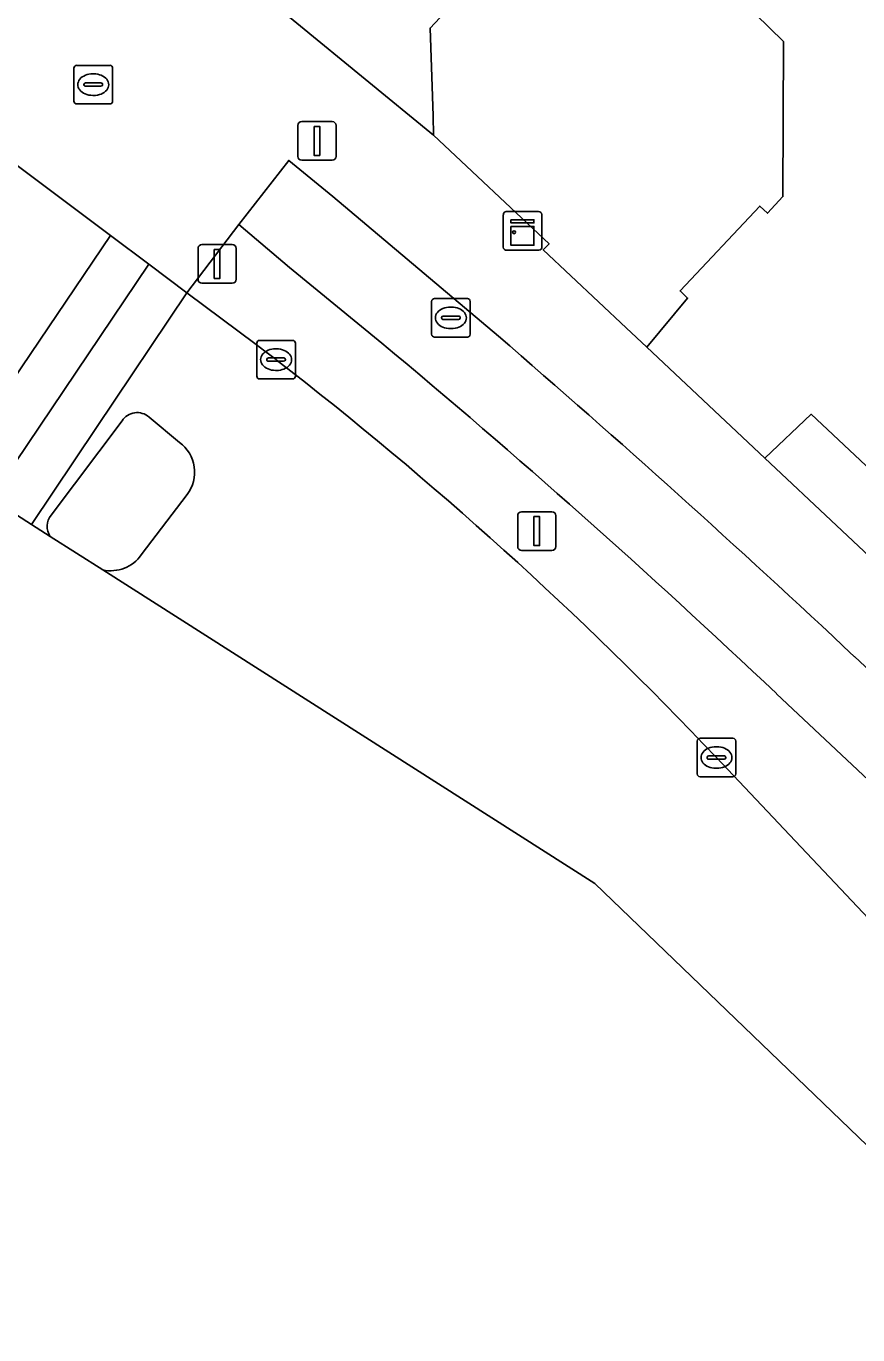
# Model space of a CAD drawing. Extents: x 161087 to 161926, y 382572 to 383873.
# Drawn here: x 161152.56 to 161174.13, y 383205.75 to 383239.67 of the extents above; entities that cross this region are included whole.
import ezdxf

# ---------------------------------------------------------------- set-up
doc = ezdxf.new("R2010")
doc.units = 0
for name, color, linetype in [('IMGEO_Berm_groen', 7, 'Continuous'), ('IMGEO_Brandkraan', 7, 'Continuous'), ('IMGEO_Fietspad_gesloten', 7, 'Continuous'), ('IMGEO_Kast', 7, 'Continuous'), ('IMGEO_Kolk', 7, 'Continuous'), ('IMGEO_Lichtmast', 7, 'Continuous'), ('IMGEO_Pand', 7, 'Continuous'), ('IMGEO_Pand_overbouw', 7, 'Continuous'), ('IMGEO_Rijbaan_lokaal_gesloten', 7, 'Continuous'), ('IMGEO_Rijbaan_lokaal_open', 7, 'Continuous'), ('IMGEO_Rioolput', 7, 'Continuous'), ('IMGEO_Verkeerseiland_gesloten', 7, 'Continuous'), ('IMGEO_Verkeersregelinstallatiepaal', 7, 'Continuous'), ('IMGEO_Voetgangersgebied_open', 7, 'Continuous')]:
    doc.layers.add(name, color=color, linetype=linetype)

msp = doc.modelspace()

# ---------------------------------------------------------------- linework, layer by layer
at = {"layer": 'IMGEO_Berm_groen'}
for points in [[(161161.781, 383231.454), (161159.388, 383233.418), (161158.075, 383234.534), (161156.728, 383232.76), (161158.522, 383231.416), (161158.745, 383231.249), (161159.041, 383231.027)], [(161170.46, 383220.713), (161175.434, 383215.451), (161179.027, 383211.624), (161181.091, 383209.414), (161186.373, 383204.079), (161190.928, 383199.427), (161193.612, 383202.105), (161172.013, 383222.368)]]:
    msp.add_lwpolyline(points, dxfattribs=at)
for centre, radius, start, end in [((161025.372, 383067.536), 213.253, 46.55639, 50.23355), ((161097.918, 383151.877), 100.003, 43.49828, 52.32304)]:
    msp.add_arc(centre, radius, start, end, dxfattribs=at)
at = {"layer": 'IMGEO_Brandkraan'}
for p, q in [((161163.073, 383231.685), (161163.073, 383232.537)), ((161163.148, 383232.611), (161164, 383232.611)), ((161163.561, 383232.391), (161163.586, 383232.391)), ((161164.074, 383232.537), (161164.074, 383231.685)), ((161163.332, 383232.105), (161163.332, 383232.117)), ((161163.77, 383232.068), (161163.372, 383232.068)), ((161163.375, 383232.154), (161163.773, 383232.154)), ((161163.816, 383232.117), (161163.816, 383232.105)), ((161163.584, 383231.831), (161163.559, 383231.831)), ((161164, 383231.611), (161163.148, 383231.611))]:
    msp.add_line(p, q, dxfattribs=at)
for points in [[(161163.073, 383231.685), (161163.073, 383232.537)], [(161163.148, 383232.611), (161164, 383232.611)], [(161164.074, 383232.537), (161164.074, 383231.685)], [(161164, 383231.611), (161163.148, 383231.611)]]:
    msp.add_lwpolyline(points, dxfattribs=at)
for centre, radius, start, end in [((161163.15, 383232.535), 0.0765, 91.552, 178.448), ((161163.15, 383232.535), 0.0765, 91.552, 178.448), ((161163.998, 383232.535), 0.0765, 1.552, 88.448), ((161163.998, 383232.535), 0.0765, 1.552, 88.448), ((161163.372, 383232.114), 0.0403, 85.8775, 175.7526), ((161163.369, 383232.104), 0.0366, 178.938, 274.7102), ((161163.773, 383232.111), 0.043, 264.8664, 352.4533), ((161163.777, 383232.116), 0.0386, 1.7309, 96.639), ((161163.15, 383231.687), 0.0765, 181.552, 268.448), ((161163.15, 383231.687), 0.0765, 181.552, 268.448), ((161163.998, 383231.687), 0.0765, 271.552, 358.448), ((161163.998, 383231.687), 0.0765, 271.552, 358.448)]:
    msp.add_arc(centre, radius, start, end, dxfattribs=at)
for centre, major_axis, ratio, start_param, end_param in [((161163.56, 383232.111), (-0.387, 0.002), 0.722429, 4.712389, 7.853982), ((161163.585, 383232.111), (-0.39, 0.002), 0.717154, 1.570796, 4.712389)]:
    msp.add_ellipse(centre, major_axis=major_axis, ratio=ratio, start_param=start_param, end_param=end_param, dxfattribs=at)
at = {"layer": 'IMGEO_Fietspad_gesloten'}
for points in [[(161164.804, 383231.635), (161160.512, 383235.259), (161159.37, 383236.191), (161158.075, 383234.534), (161159.388, 383233.418), (161161.781, 383231.454)], [(161203.981, 383195.292), (161199.844, 383199.176), (161174.04, 383223.328)], [(161172.013, 383222.368), (161193.612, 383202.105), (161198.375, 383197.637), (161202.392, 383193.868), (161203.449, 383192.876), (161207.62, 383188.777), (161211.773, 383184.561), (161220.989, 383174.98), (161233.197, 383162.349), (161234.788, 383163.737), (161222.243, 383176.723), (161213.179, 383186.09)]]:
    msp.add_lwpolyline(points, dxfattribs=at)
for centre, radius, start, end in [((160974.679, 383010.959), 291.282, 46.80948, 49.25312), ((161025.372, 383067.536), 213.253, 46.55639, 50.23355)]:
    msp.add_arc(centre, radius, start, end, dxfattribs=at)
at = {"layer": 'IMGEO_Kast'}
for p, q in [((161164.933, 383233.94), (161164.933, 383234.781)), ((161164.933, 383234.781), (161164.933, 383233.94)), ((161165.008, 383234.865), (161165.849, 383234.865)), ((161165.849, 383234.865), (161165.008, 383234.865)), ((161165.933, 383234.79), (161165.933, 383233.949)), ((161165.933, 383233.949), (161165.933, 383234.79)), ((161165.858, 383233.865), (161165.017, 383233.865)), ((161165.017, 383233.865), (161165.858, 383233.865))]:
    msp.add_line(p, q, dxfattribs=at)
for points in [[(161165.128, 383234.655), (161165.728, 383234.655), (161165.728, 383234.57), (161165.128, 383234.57), (161165.128, 383234.655)], [(161165.128, 383234.48), (161165.728, 383234.48), (161165.728, 383233.991), (161165.128, 383233.991), (161165.128, 383234.48)]]:
    msp.add_lwpolyline(points, dxfattribs=at)
msp.add_circle((161165.212, 383234.329), 0.0377, dxfattribs=at)
for centre, start, end in [((161165.011, 383234.787), 92.4484, 184.2845), ((161165.011, 383234.787), 92.4484, 184.2845), ((161165.855, 383234.787), 2.4484, 94.2845), ((161165.855, 383234.787), 2.4484, 94.2845), ((161165.011, 383233.943), 182.4484, 274.2845), ((161165.011, 383233.943), 182.4484, 274.2845), ((161165.855, 383233.943), 272.4484, 4.2845), ((161165.855, 383233.943), 272.4484, 4.2845)]:
    msp.add_arc(centre, 0.0779, start, end, dxfattribs=at)
at = {"layer": 'IMGEO_Kolk'}
for p, q in [((161158.54, 383230.601), (161158.54, 383231.453)), ((161158.615, 383231.527), (161159.467, 383231.527)), ((161159.028, 383231.307), (161159.053, 383231.307)), ((161159.541, 383231.453), (161159.541, 383230.601)), ((161158.799, 383231.021), (161158.799, 383231.033)), ((161159.237, 383230.984), (161158.839, 383230.984)), ((161158.842, 383231.07), (161159.24, 383231.07)), ((161159.283, 383231.033), (161159.283, 383231.021)), ((161159.051, 383230.747), (161159.026, 383230.747)), ((161159.467, 383230.527), (161158.615, 383230.527)), ((161169.959, 383220.287), (161169.959, 383221.139)), ((161170.034, 383221.213), (161170.886, 383221.213)), ((161170.96, 383221.139), (161170.96, 383220.287)), ((161170.447, 383220.993), (161170.472, 383220.993)), ((161170.218, 383220.707), (161170.218, 383220.719)), ((161170.656, 383220.67), (161170.258, 383220.67)), ((161170.261, 383220.756), (161170.659, 383220.756)), ((161170.47, 383220.433), (161170.445, 383220.433)), ((161170.702, 383220.719), (161170.702, 383220.707)), ((161170.886, 383220.213), (161170.034, 383220.213))]:
    msp.add_line(p, q, dxfattribs=at)
for points in [[(161158.54, 383230.601), (161158.54, 383231.453)], [(161158.615, 383231.527), (161159.467, 383231.527)], [(161159.541, 383231.453), (161159.541, 383230.601)], [(161159.467, 383230.527), (161158.615, 383230.527)], [(161169.959, 383220.287), (161169.959, 383221.139)], [(161170.034, 383221.213), (161170.886, 383221.213)], [(161170.96, 383221.139), (161170.96, 383220.287)], [(161170.886, 383220.213), (161170.034, 383220.213)]]:
    msp.add_lwpolyline(points, dxfattribs=at)
for centre, radius, start, end in [((161158.617, 383231.451), 0.0765, 91.552, 178.448), ((161158.617, 383231.451), 0.0765, 91.552, 178.448), ((161159.465, 383231.451), 0.0765, 1.552, 88.448), ((161159.465, 383231.451), 0.0765, 1.552, 88.448), ((161158.839, 383231.03), 0.0403, 85.8775, 175.7526), ((161158.836, 383231.02), 0.0366, 178.938, 274.7102), ((161159.24, 383231.027), 0.043, 264.8664, 352.4533), ((161159.244, 383231.032), 0.0386, 1.7309, 96.639), ((161158.617, 383230.603), 0.0765, 181.552, 268.448), ((161158.617, 383230.603), 0.0765, 181.552, 268.448), ((161159.465, 383230.603), 0.0765, 271.552, 358.448), ((161159.465, 383230.603), 0.0765, 271.552, 358.448), ((161170.036, 383221.137), 0.0765, 91.552, 178.448), ((161170.036, 383221.137), 0.0765, 91.552, 178.448), ((161170.884, 383221.137), 0.0765, 1.552, 88.448), ((161170.884, 383221.137), 0.0765, 1.552, 88.448), ((161170.258, 383220.716), 0.0403, 85.8775, 175.7526), ((161170.255, 383220.706), 0.0366, 178.938, 274.7102), ((161170.659, 383220.713), 0.043, 264.8664, 352.4533), ((161170.663, 383220.718), 0.0386, 1.7309, 96.639), ((161170.036, 383220.289), 0.0765, 181.552, 268.448), ((161170.036, 383220.289), 0.0765, 181.552, 268.448), ((161170.884, 383220.289), 0.0765, 271.552, 358.448), ((161170.884, 383220.289), 0.0765, 271.552, 358.448)]:
    msp.add_arc(centre, radius, start, end, dxfattribs=at)
for centre, major_axis, ratio, start_param, end_param in [((161159.027, 383231.027), (-0.387, 0.002), 0.722429, 4.712389, 7.853982), ((161159.052, 383231.027), (-0.39, 0.002), 0.717154, 1.570796, 4.712389), ((161170.446, 383220.713), (-0.387, 0.002), 0.722429, 4.712389, 7.853982), ((161170.471, 383220.713), (-0.39, 0.002), 0.717154, 1.570796, 4.712389)]:
    msp.add_ellipse(centre, major_axis=major_axis, ratio=ratio, start_param=start_param, end_param=end_param, dxfattribs=at)
at = {"layer": 'IMGEO_Lichtmast'}
for p, q in [((161165.305, 383226.182), (161165.305, 383226.982)), ((161165.305, 383226.982), (161165.305, 383226.182)), ((161165.405, 383227.082), (161166.195, 383227.082)), ((161166.195, 383227.082), (161165.405, 383227.082)), ((161166.295, 383226.982), (161166.295, 383226.182)), ((161166.295, 383226.182), (161166.295, 383226.982)), ((161166.195, 383226.082), (161165.405, 383226.082)), ((161165.405, 383226.082), (161166.195, 383226.082))]:
    msp.add_line(p, q, dxfattribs=at)
msp.add_lwpolyline([(161165.725, 383226.957), (161165.875, 383226.957), (161165.875, 383226.207), (161165.725, 383226.207), (161165.725, 383226.957)], dxfattribs=at)
for centre, start, end in [((161165.405, 383226.982), 90, 180), ((161165.405, 383226.982), 90, 180), ((161166.195, 383226.982), 0, 90), ((161166.195, 383226.982), 360, 90), ((161165.405, 383226.182), 180, 270), ((161165.405, 383226.182), 180, 270), ((161166.195, 383226.182), 270, 0), ((161166.195, 383226.182), 270, 0)]:
    msp.add_arc(centre, 0.1, start, end, dxfattribs=at)
at = {"layer": 'IMGEO_Pand'}
for points in [[(161172.194, 383239.276), (161167.514, 383243.858), (161167.662, 383244.018), (161167.384, 383244.277), (161163.036, 383239.622), (161163.11, 383237.348), (161163.126, 383236.848), (161166.121, 383234.031), (161165.97, 383233.87), (161168.115, 383231.855), (161168.652, 383231.351), (161169.711, 383232.624), (161169.515, 383232.809), (161171.584, 383235.009), (161171.78, 383234.824), (161172.184, 383235.254)], [(161172.916, 383229.61), (161171.712, 383228.474), (161175.428, 383224.981), (161175.578, 383225.141), (161177.315, 383223.513), (161177.733, 383223.973), (161176.188, 383225.425), (161176.742, 383226.015)]]:
    msp.add_lwpolyline(points, close=True, dxfattribs=at)
at = {"layer": 'IMGEO_Pand_overbouw'}
msp.add_lwpolyline([(161167.514, 383243.858), (161172.194, 383239.276), (161172.184, 383235.254), (161171.78, 383234.824), (161171.584, 383235.009), (161169.515, 383232.809), (161169.711, 383232.624), (161168.652, 383231.351), (161171.712, 383228.474), (161172.916, 383229.61), (161176.742, 383226.015)], dxfattribs=at)
at = {"layer": 'IMGEO_Rijbaan_lokaal_gesloten'}
msp.add_lwpolyline([(161151.648, 383227.424), (161155.741, 383233.5), (161154.75, 383234.243), (161150.587, 383228.1)], close=True, dxfattribs=at)
for points in [[(161159.041, 383231.027), (161158.745, 383231.249), (161158.522, 383231.416), (161156.728, 383232.76), (161154.382, 383229.266), (161152.697, 383226.756), (161153.186, 383226.444)], [(161153.206, 383226.999), (161155.046, 383229.444)], [(161155.747, 383229.54), (161156.535, 383228.882)], [(161156.731, 383227.528), (161155.546, 383225.968)], [(161154.548, 383225.576), (161167.308, 383217.444), (161228.606, 383158.489)], [(161228.606, 383158.489), (161229.915, 383159.599), (161223.029, 383166.656), (161210.171, 383179.825), (161200.036, 383190.14), (161199.363, 383190.86), (161190.928, 383199.427), (161186.373, 383204.079), (161181.091, 383209.414), (161179.027, 383211.624), (161175.434, 383215.451), (161170.46, 383220.713)]]:
    msp.add_lwpolyline(points, dxfattribs=at)
for centre, radius, start, end in [((161097.918, 383151.877), 100.003, 43.49828, 52.32304), ((161155.439, 383229.181), 0.473, 49.4146, 146.1813), ((161155.975, 383228.11), 0.954, 322.421, 54.0524), ((161153.554, 383226.709), 0.453, 140.1335, 215.705), ((161154.75, 383226.529), 0.974, 258.0549, 324.8179)]:
    msp.add_arc(centre, radius, start, end, dxfattribs=at)
at = {"layer": 'IMGEO_Rijbaan_lokaal_open'}
for points in [[(161150.587, 383228.1), (161154.75, 383234.243), (161151.558, 383236.634), (161147.239, 383230.234), (161147.834, 383229.855)], [(161152.697, 383226.756), (161154.382, 383229.266), (161156.728, 383232.76), (161155.741, 383233.5), (161151.648, 383227.424)]]:
    msp.add_lwpolyline(points, close=True, dxfattribs=at)
at = {"layer": 'IMGEO_Rioolput'}
for p, q in [((161153.8, 383237.73), (161153.8, 383238.582)), ((161153.875, 383238.656), (161154.727, 383238.656)), ((161154.288, 383238.436), (161154.313, 383238.436)), ((161154.801, 383238.582), (161154.801, 383237.73)), ((161154.059, 383238.15), (161154.059, 383238.162)), ((161154.497, 383238.113), (161154.099, 383238.113)), ((161154.102, 383238.199), (161154.5, 383238.199)), ((161154.543, 383238.162), (161154.543, 383238.15)), ((161154.311, 383237.876), (161154.286, 383237.876)), ((161154.727, 383237.656), (161153.875, 383237.656))]:
    msp.add_line(p, q, dxfattribs=at)
for points in [[(161153.8, 383237.73), (161153.8, 383238.582)], [(161153.875, 383238.656), (161154.727, 383238.656)], [(161154.801, 383238.582), (161154.801, 383237.73)], [(161154.727, 383237.656), (161153.875, 383237.656)]]:
    msp.add_lwpolyline(points, dxfattribs=at)
for centre, radius, start, end in [((161153.877, 383238.58), 0.0765, 91.552, 178.448), ((161153.877, 383238.58), 0.0765, 91.552, 178.448), ((161154.725, 383238.58), 0.0765, 1.552, 88.448), ((161154.725, 383238.58), 0.0765, 1.552, 88.448), ((161154.099, 383238.159), 0.0403, 85.8775, 175.7526), ((161154.096, 383238.149), 0.0366, 178.938, 274.7102), ((161154.5, 383238.156), 0.043, 264.8664, 352.4533), ((161154.504, 383238.161), 0.0386, 1.7309, 96.639), ((161153.877, 383237.732), 0.0765, 181.552, 268.448), ((161153.877, 383237.732), 0.0765, 181.552, 268.448), ((161154.725, 383237.732), 0.0765, 271.552, 358.448), ((161154.725, 383237.732), 0.0765, 271.552, 358.448)]:
    msp.add_arc(centre, radius, start, end, dxfattribs=at)
for centre, major_axis, ratio, start_param, end_param in [((161154.287, 383238.156), (-0.387, 0.002), 0.722429, 4.712389, 7.853982), ((161154.312, 383238.156), (-0.39, 0.002), 0.717154, 1.570796, 4.712389)]:
    msp.add_ellipse(centre, major_axis=major_axis, ratio=ratio, start_param=start_param, end_param=end_param, dxfattribs=at)
at = {"layer": 'IMGEO_Verkeerseiland_gesloten'}
for points in [[(161155.046, 383229.444), (161153.206, 383226.999)], [(161156.535, 383228.882), (161155.747, 383229.54)], [(161155.546, 383225.968), (161156.731, 383227.528)], [(161153.186, 383226.444), (161154.548, 383225.576)]]:
    msp.add_lwpolyline(points, dxfattribs=at)
for centre, radius, start, end in [((161155.439, 383229.181), 0.473, 49.4146, 146.1813), ((161155.975, 383228.11), 0.954, 322.421, 54.0524), ((161153.554, 383226.709), 0.453, 140.1335, 215.705), ((161154.75, 383226.529), 0.974, 258.0549, 324.8179)]:
    msp.add_arc(centre, radius, start, end, dxfattribs=at)
at = {"layer": 'IMGEO_Verkeersregelinstallatiepaal'}
for p, q in [((161159.605, 383236.297), (161159.605, 383237.097)), ((161159.605, 383237.097), (161159.605, 383236.297)), ((161159.705, 383237.197), (161160.495, 383237.197)), ((161160.495, 383237.197), (161159.705, 383237.197)), ((161160.595, 383237.097), (161160.595, 383236.297)), ((161160.595, 383236.297), (161160.595, 383237.097)), ((161160.495, 383236.197), (161159.705, 383236.197)), ((161159.705, 383236.197), (161160.495, 383236.197)), ((161157.116, 383234.009), (161157.906, 383234.009)), ((161157.906, 383234.009), (161157.116, 383234.009)), ((161157.016, 383233.109), (161157.016, 383233.909)), ((161157.016, 383233.909), (161157.016, 383233.109)), ((161158.006, 383233.909), (161158.006, 383233.109)), ((161158.006, 383233.109), (161158.006, 383233.909)), ((161157.906, 383233.009), (161157.116, 383233.009)), ((161157.116, 383233.009), (161157.906, 383233.009))]:
    msp.add_line(p, q, dxfattribs=at)
for points in [[(161160.025, 383237.072), (161160.175, 383237.072), (161160.175, 383236.322), (161160.025, 383236.322), (161160.025, 383237.072)], [(161157.436, 383233.884), (161157.586, 383233.884), (161157.586, 383233.134), (161157.436, 383233.134), (161157.436, 383233.884)]]:
    msp.add_lwpolyline(points, dxfattribs=at)
for centre, start, end in [((161159.705, 383237.097), 90, 180), ((161159.705, 383237.097), 90, 180), ((161160.495, 383237.097), 0, 90), ((161160.495, 383237.097), 360, 90), ((161159.705, 383236.297), 180, 270), ((161159.705, 383236.297), 180, 270), ((161160.495, 383236.297), 270, 0), ((161160.495, 383236.297), 270, 0), ((161157.116, 383233.909), 90, 180), ((161157.116, 383233.909), 90, 180), ((161157.906, 383233.909), 0, 90), ((161157.906, 383233.909), 360, 90), ((161157.116, 383233.109), 180, 270), ((161157.116, 383233.109), 180, 270), ((161157.906, 383233.109), 270, 0), ((161157.906, 383233.109), 270, 0)]:
    msp.add_arc(centre, 0.1, start, end, dxfattribs=at)
at = {"layer": 'IMGEO_Voetgangersgebied_open'}
for points in [[(161185.253, 383280.475), (161165.893, 383257.765), (161159.381, 383250.122), (161159.277, 383250), (161154.26, 383244.112), (161163.126, 383236.848), (161163.11, 383237.348), (161163.036, 383239.622), (161167.384, 383244.277), (161170.277, 383247.362), (161171.037, 383248.174), (161170.877, 383248.325), (161172.447, 383250), (161174.297, 383251.973), (161173.32, 383252.89), (161175.31, 383255.224), (161175.646, 383255.618), (161179.297, 383259.893), (161184.373, 383265.838), (161187.672, 383269.701)], [(161122.381, 383264.513), (161141.59, 383250), (161150.612, 383243.184), (161152.322, 383241.841), (161151.057, 383240.133), (161149.525, 383238.158), (161149.954, 383237.836), (161150.529, 383237.405), (161151.558, 383236.634), (161154.75, 383234.243), (161155.741, 383233.5), (161156.728, 383232.76), (161158.075, 383234.534), (161159.37, 383236.191), (161160.512, 383235.259), (161164.804, 383231.635)], [(161185.69, 383215.663), (161185.37, 383215.964), (161183.96, 383217.283), (161180.471, 383220.549), (161179.047, 383221.881), (161178.726, 383222.182), (161177.315, 383223.513), (161175.578, 383225.141), (161175.428, 383224.981), (161171.712, 383228.474), (161168.652, 383231.351), (161168.115, 383231.855), (161165.97, 383233.87), (161166.121, 383234.031), (161163.126, 383236.848), (161154.26, 383244.112), (161150.046, 383247.275)], [(161167.514, 383243.858), (161172.194, 383239.276), (161172.184, 383235.254), (161171.78, 383234.824), (161171.584, 383235.009), (161169.515, 383232.809), (161169.711, 383232.624), (161168.652, 383231.351), (161171.712, 383228.474), (161172.916, 383229.61), (161176.742, 383226.015)], [(161174.04, 383223.328), (161199.844, 383199.176), (161210.64, 383208.141), (161211.624, 383208.958), (161208.039, 383213.305), (161207.789, 383213.606), (161205.555, 383215.938), (161204.39, 383214.705), (161200.1, 383210.165)]]:
    msp.add_lwpolyline(points, dxfattribs=at)
msp.add_arc((160974.679, 383010.959), 291.282, 46.80948, 49.25312, dxfattribs=at)

doc.saveas('drawing.dxf')
